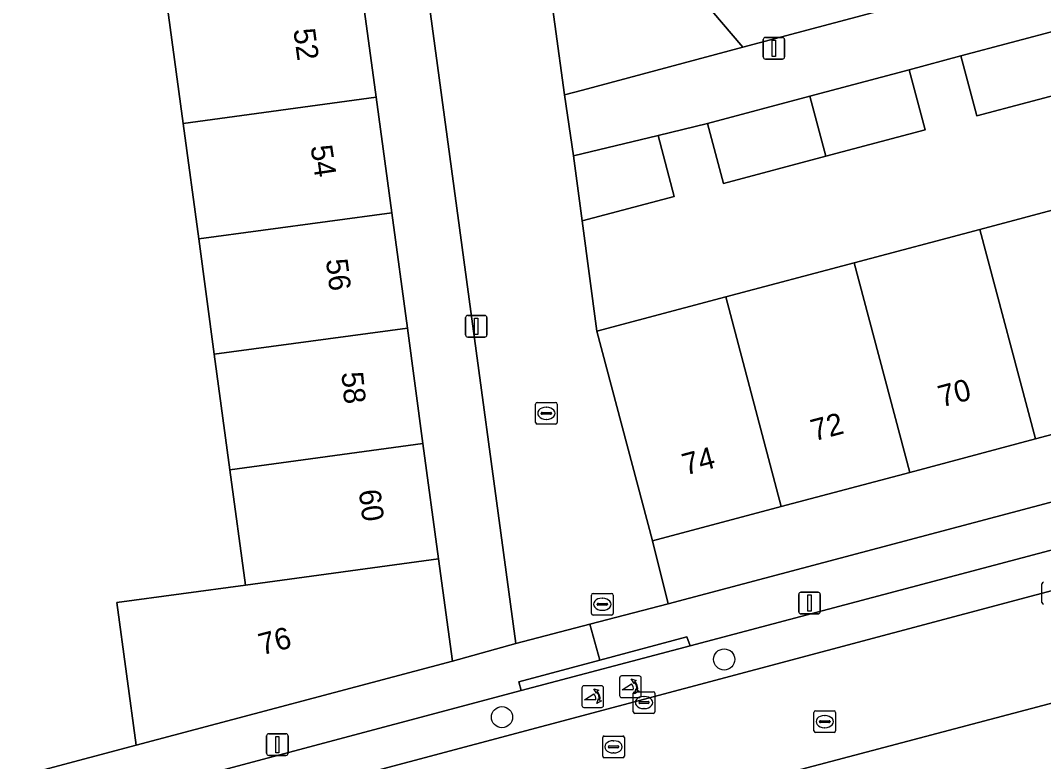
# Model space of a CAD drawing. Extents: x 162542 to 163147, y 380779 to 381521.
# Drawn here: x 162820.01 to 162867.22, y 381152.86 to 381187.05 of the extents above; entities that cross this region are included whole.
import ezdxf

# ---------------------------------------------------------------- set-up
doc = ezdxf.new("R2010")
doc.units = 0
for name, color, linetype in [('IMGEO_Boom', 7, 'Continuous'), ('IMGEO_Erf', 7, 'Continuous'), ('IMGEO_Groenvoorziening', 7, 'Continuous'), ('IMGEO_Kolk', 7, 'Continuous'), ('IMGEO_Lichtmast', 7, 'Continuous'), ('IMGEO_Muur', 7, 'Continuous'), ('IMGEO_Pand', 7, 'Continuous'), ('IMGEO_Pand_nummerreeks', 7, 'Continuous'), ('IMGEO_Parkeervlak_open', 7, 'Continuous'), ('IMGEO_Poller', 7, 'Continuous'), ('IMGEO_Rijbaan_lokaal_open', 7, 'Continuous'), ('IMGEO_Rioolput', 7, 'Continuous'), ('IMGEO_Voetpad_open', 7, 'Continuous')]:
    doc.layers.add(name, color=color, linetype=linetype)

msp = doc.modelspace()

# ---------------------------------------------------------------- linework, layer by layer
at = {"layer": 'IMGEO_Boom'}
for centre in [(162852.487, 381157.574), (162842.233, 381154.911)]:
    msp.add_circle(centre, 0.489, dxfattribs=at)
at = {"layer": 'IMGEO_Erf'}
for points in [[(162854.244, 381218.405), (162850.296, 381214.687), (162846.347, 381210.968), (162842.398, 381207.25), (162838.449, 381203.531), (162832.278, 381210.085), (162830.676, 381208.577), (162834.584, 381204.427), (162835.7, 381200.87), (162834.263, 381199.478), (162834.983, 381194.156), (162835.704, 381188.832), (162836.425, 381183.507), (162837.145, 381178.183), (162837.866, 381172.858), (162838.587, 381167.534), (162839.308, 381162.209), (162839.945, 381157.499), (162842.87, 381158.314), (162837.429, 381198.492), (162894.031, 381251.782)], [(162868.793, 381183.881), (162864.151, 381182.644), (162863.413, 381185.411), (162861.025, 381184.774), (162861.763, 381182.006), (162857.174, 381180.783), (162852.451, 381179.525), (162851.718, 381182.292), (162849.437, 381181.742), (162850.181, 381178.934), (162845.93, 381177.801), (162846.614, 381172.717), (162852.558, 381174.296), (162858.48, 381175.869), (162864.29, 381177.412), (162870.101, 381178.955)]]:
    msp.add_lwpolyline(points, dxfattribs=at)
msp.add_lwpolyline([(162925.455, 381182.694), (162921.624, 381186.774), (162918.59, 381183.913), (162919.187, 381181.662), (162913.342, 381180.093), (162907.532, 381178.55), (162901.721, 381177.006), (162895.911, 381175.462), (162890.101, 381173.918), (162884.29, 381172.375), (162878.48, 381170.831), (162872.669, 381169.287), (162866.859, 381167.744), (162861.048, 381166.2), (162855.117, 381164.624), (162849.174, 381163.045), (162849.909, 381160.144), (162921.793, 381179.222)], close=True, dxfattribs=at)
at = {"layer": 'IMGEO_Groenvoorziening'}
for points in [[(162853.348, 381185.821), (162861.8, 381188.085), (162849.737, 381202.685), (162843.774, 381197.046)], [(162845.945, 381183.837), (162853.348, 381185.821), (162843.774, 381197.046), (162843.333, 381196.675), (162845.122, 381183.618)], [(162873.192, 381157.033), (162854.959, 381152.215), (162855.121, 381151.63), (162858.584, 381150.843), (162860.575, 381151.323), (162862.708, 381151.781), (162863.421, 381151.008), (162863.083, 381150.009), (162856.023, 381148.37), (162856.566, 381146.408), (162874.69, 381151.205)]]:
    msp.add_lwpolyline(points, close=True, dxfattribs=at)
at = {"layer": 'IMGEO_Kolk'}
for p, q in [((162843.781, 381168.503), (162843.781, 381169.355)), ((162843.856, 381169.429), (162844.708, 381169.429)), ((162844.269, 381169.209), (162844.294, 381169.209)), ((162844.782, 381169.355), (162844.782, 381168.503)), ((162844.04, 381168.923), (162844.04, 381168.935)), ((162844.478, 381168.886), (162844.08, 381168.886)), ((162844.083, 381168.972), (162844.481, 381168.972)), ((162844.292, 381168.649), (162844.267, 381168.649)), ((162844.524, 381168.935), (162844.524, 381168.923)), ((162844.708, 381168.429), (162843.856, 381168.429)), ((162867.148, 381160.205), (162867.148, 381161.057)), ((162848.288, 381155.16), (162848.288, 381156.012)), ((162848.363, 381156.086), (162849.215, 381156.086)), ((162848.776, 381155.866), (162848.801, 381155.866)), ((162849.289, 381156.012), (162849.289, 381155.16)), ((162848.547, 381155.58), (162848.547, 381155.592)), ((162848.985, 381155.543), (162848.587, 381155.543)), ((162848.59, 381155.629), (162848.988, 381155.629)), ((162849.031, 381155.592), (162849.031, 381155.58)), ((162849.215, 381155.086), (162848.363, 381155.086)), ((162848.799, 381155.306), (162848.774, 381155.306))]:
    msp.add_line(p, q, dxfattribs=at)
for points in [[(162843.781, 381168.503), (162843.781, 381169.355)], [(162843.856, 381169.429), (162844.708, 381169.429)], [(162844.782, 381169.355), (162844.782, 381168.503)], [(162844.708, 381168.429), (162843.856, 381168.429)], [(162867.148, 381160.205), (162867.148, 381161.057)], [(162848.288, 381155.16), (162848.288, 381156.012)], [(162848.363, 381156.086), (162849.215, 381156.086)], [(162849.289, 381156.012), (162849.289, 381155.16)], [(162849.215, 381155.086), (162848.363, 381155.086)]]:
    msp.add_lwpolyline(points, dxfattribs=at)
for centre, radius, start, end in [((162843.858, 381169.353), 0.0765, 91.552, 178.448), ((162843.858, 381169.353), 0.0765, 91.552, 178.448), ((162844.706, 381169.353), 0.0765, 1.552, 88.448), ((162844.706, 381169.353), 0.0765, 1.552, 88.448), ((162844.08, 381168.932), 0.0403, 85.8775, 175.7526), ((162844.077, 381168.922), 0.0366, 178.938, 274.7102), ((162844.481, 381168.929), 0.043, 264.8664, 352.4533), ((162844.485, 381168.934), 0.0386, 1.7309, 96.639), ((162843.858, 381168.505), 0.0765, 181.552, 268.448), ((162843.858, 381168.505), 0.0765, 181.552, 268.448), ((162844.706, 381168.505), 0.0765, 271.552, 358.448), ((162844.706, 381168.505), 0.0765, 271.552, 358.448), ((162867.225, 381161.055), 0.0765, 91.552, 178.448), ((162867.225, 381161.055), 0.0765, 91.552, 178.448), ((162867.225, 381160.207), 0.0765, 181.552, 268.448), ((162867.225, 381160.207), 0.0765, 181.552, 268.448), ((162848.365, 381156.01), 0.0765, 91.552, 178.448), ((162848.365, 381156.01), 0.0765, 91.552, 178.448), ((162849.213, 381156.01), 0.0765, 1.552, 88.448), ((162849.213, 381156.01), 0.0765, 1.552, 88.448), ((162848.587, 381155.589), 0.0403, 85.8775, 175.7526), ((162848.584, 381155.579), 0.0366, 178.938, 274.7102), ((162848.988, 381155.586), 0.043, 264.8664, 352.4533), ((162848.992, 381155.591), 0.0386, 1.7309, 96.639), ((162848.365, 381155.162), 0.0765, 181.552, 268.448), ((162848.365, 381155.162), 0.0765, 181.552, 268.448), ((162849.213, 381155.162), 0.0765, 271.552, 358.448), ((162849.213, 381155.162), 0.0765, 271.552, 358.448)]:
    msp.add_arc(centre, radius, start, end, dxfattribs=at)
for centre, major_axis, ratio, start_param, end_param in [((162844.268, 381168.929), (-0.387, 0.002), 0.722429, 4.712389, 7.853982), ((162844.293, 381168.929), (-0.39, 0.002), 0.717154, 1.570796, 4.712389), ((162848.775, 381155.586), (-0.387, 0.002), 0.722429, 4.712389, 7.853982), ((162848.8, 381155.586), (-0.39, 0.002), 0.717154, 1.570796, 4.712389)]:
    msp.add_ellipse(centre, major_axis=major_axis, ratio=ratio, start_param=start_param, end_param=end_param, dxfattribs=at)
at = {"layer": 'IMGEO_Lichtmast'}
for p, q in [((162854.286, 381185.366), (162854.286, 381186.166)), ((162854.286, 381186.166), (162854.286, 381185.366)), ((162854.386, 381186.266), (162855.176, 381186.266)), ((162855.176, 381186.266), (162854.386, 381186.266)), ((162855.276, 381186.166), (162855.276, 381185.366)), ((162855.276, 381185.366), (162855.276, 381186.166)), ((162855.176, 381185.266), (162854.386, 381185.266)), ((162854.386, 381185.266), (162855.176, 381185.266)), ((162840.55, 381172.542), (162840.55, 381173.342)), ((162840.55, 381173.342), (162840.55, 381172.542)), ((162840.65, 381173.442), (162841.44, 381173.442)), ((162841.44, 381173.442), (162840.65, 381173.442)), ((162841.54, 381173.342), (162841.54, 381172.542)), ((162841.54, 381172.542), (162841.54, 381173.342)), ((162841.44, 381172.442), (162840.65, 381172.442)), ((162840.65, 381172.442), (162841.44, 381172.442)), ((162855.93, 381159.776), (162855.93, 381160.576)), ((162855.93, 381160.576), (162855.93, 381159.776)), ((162856.03, 381160.676), (162856.82, 381160.676)), ((162856.82, 381160.676), (162856.03, 381160.676)), ((162856.92, 381160.576), (162856.92, 381159.776)), ((162856.92, 381159.776), (162856.92, 381160.576)), ((162856.82, 381159.676), (162856.03, 381159.676)), ((162856.03, 381159.676), (162856.82, 381159.676)), ((162831.372, 381153.243), (162831.372, 381154.043)), ((162831.372, 381154.043), (162831.372, 381153.243)), ((162831.472, 381154.143), (162832.262, 381154.143)), ((162832.262, 381154.143), (162831.472, 381154.143)), ((162832.362, 381154.043), (162832.362, 381153.243)), ((162832.362, 381153.243), (162832.362, 381154.043)), ((162832.262, 381153.143), (162831.472, 381153.143)), ((162831.472, 381153.143), (162832.262, 381153.143))]:
    msp.add_line(p, q, dxfattribs=at)
for points in [[(162854.706, 381186.141), (162854.856, 381186.141), (162854.856, 381185.391), (162854.706, 381185.391), (162854.706, 381186.141)], [(162840.97, 381173.317), (162841.12, 381173.317), (162841.12, 381172.567), (162840.97, 381172.567), (162840.97, 381173.317)], [(162856.35, 381160.551), (162856.5, 381160.551), (162856.5, 381159.801), (162856.35, 381159.801), (162856.35, 381160.551)], [(162831.792, 381154.018), (162831.942, 381154.018), (162831.942, 381153.268), (162831.792, 381153.268), (162831.792, 381154.018)]]:
    msp.add_lwpolyline(points, dxfattribs=at)
for centre, start, end in [((162854.386, 381186.166), 90, 180), ((162854.386, 381186.166), 90, 180), ((162855.176, 381186.166), 0, 90), ((162855.176, 381186.166), 360, 90), ((162854.386, 381185.366), 180, 270), ((162854.386, 381185.366), 180, 270), ((162855.176, 381185.366), 270, 0), ((162855.176, 381185.366), 270, 0), ((162840.65, 381173.342), 90, 180), ((162840.65, 381173.342), 90, 180), ((162841.44, 381173.342), 0, 90), ((162841.44, 381173.342), 360, 90), ((162840.65, 381172.542), 180, 270), ((162840.65, 381172.542), 180, 270), ((162841.44, 381172.542), 270, 0), ((162841.44, 381172.542), 270, 0), ((162856.03, 381160.576), 90, 180), ((162856.03, 381160.576), 90, 180), ((162856.82, 381160.576), 0, 90), ((162856.82, 381160.576), 360, 90), ((162856.03, 381159.776), 180, 270), ((162856.03, 381159.776), 180, 270), ((162856.82, 381159.776), 270, 0), ((162856.82, 381159.776), 270, 0), ((162831.472, 381154.043), 90, 180), ((162831.472, 381154.043), 90, 180), ((162832.262, 381154.043), 0, 90), ((162832.262, 381154.043), 360, 90), ((162831.472, 381153.243), 180, 270), ((162831.472, 381153.243), 180, 270), ((162832.262, 381153.243), 270, 0), ((162832.262, 381153.243), 270, 0)]:
    msp.add_arc(centre, 0.1, start, end, dxfattribs=at)
at = {"layer": 'IMGEO_Muur'}
msp.add_lwpolyline([(162846.614, 381172.717), (162845.835, 381178.51)], dxfattribs=at)
at = {"layer": 'IMGEO_Pand'}
msp.add_lwpolyline([(162818.917, 381151.907), (162825.346, 381153.616), (162824.455, 381160.199), (162830.401, 381161.004), (162829.68, 381166.328), (162828.959, 381171.653), (162828.238, 381176.977), (162827.517, 381182.302), (162826.796, 381187.626), (162826.075, 381192.95), (162825.355, 381198.273), (162834.263, 381199.478), (162835.7, 381200.87), (162834.584, 381204.427), (162830.676, 381208.577), (162832.278, 381210.085), (162836.225, 381213.805), (162840.173, 381217.524), (162844.121, 381221.244)], dxfattribs=at)
for points in [[(162836.425, 381183.507), (162835.704, 381188.832), (162826.796, 381187.626), (162827.517, 381182.302)], [(162868.056, 381186.649), (162863.413, 381185.411), (162864.151, 381182.644), (162868.793, 381183.881)], [(162861.025, 381184.774), (162856.439, 381183.551), (162857.174, 381180.783), (162861.763, 381182.006)], [(162836.425, 381183.507), (162827.517, 381182.302), (162828.238, 381176.977), (162837.145, 381178.183)], [(162856.439, 381183.551), (162851.718, 381182.292), (162852.451, 381179.525), (162857.174, 381180.783)], [(162849.437, 381181.742), (162845.527, 381180.8), (162845.93, 381177.801), (162850.181, 381178.934)], [(162866.859, 381167.744), (162872.669, 381169.287), (162870.101, 381178.955), (162864.29, 381177.412)], [(162828.959, 381171.653), (162837.866, 381172.858), (162837.145, 381178.183), (162828.238, 381176.977)], [(162866.859, 381167.744), (162864.29, 381177.412), (162858.48, 381175.869), (162861.048, 381166.2)], [(162861.048, 381166.2), (162858.48, 381175.869), (162852.558, 381174.296), (162855.117, 381164.624)], [(162855.117, 381164.624), (162852.558, 381174.296), (162846.614, 381172.717), (162849.174, 381163.045)], [(162838.587, 381167.534), (162837.866, 381172.858), (162828.959, 381171.653), (162829.68, 381166.328)], [(162838.587, 381167.534), (162829.68, 381166.328), (162830.401, 381161.004), (162839.308, 381162.209)], [(162839.308, 381162.209), (162830.401, 381161.004), (162824.455, 381160.199), (162825.346, 381153.616), (162839.945, 381157.499)]]:
    msp.add_lwpolyline(points, close=True, dxfattribs=at)
at = {"layer": 'IMGEO_Parkeervlak_open'}
msp.add_lwpolyline([(162750.234, 381131.33), (162666.499, 381109.073), (162666.934, 381107.34), (162774.201, 381135.871), (162796.063, 381141.696), (162882.877, 381164.808), (162901.876, 381169.92), (162904.167, 381170.544), (162903.648, 381172.331), (162882.303, 381166.521), (162850.91, 381158.201), (162843.113, 381156.134), (162825.633, 381151.487), (162819.826, 381149.913), (162790.747, 381142.166), (162781.519, 381139.707), (162755.957, 381132.897)], close=True, dxfattribs=at)
at = {"layer": 'IMGEO_Poller'}
for p, q in [((162848.561, 381156.811), (162847.753, 381156.811)), ((162848.561, 381156.811), (162847.753, 381156.811)), ((162845.922, 381156.262), (162845.922, 381155.455)), ((162845.922, 381156.262), (162845.922, 381155.455)), ((162846.824, 381156.357), (162846.016, 381156.357)), ((162846.824, 381156.357), (162846.016, 381156.357)), ((162846.918, 381155.455), (162846.918, 381156.262)), ((162846.918, 381155.455), (162846.918, 381156.262)), ((162847.659, 381156.716), (162847.659, 381155.909)), ((162847.659, 381156.716), (162847.659, 381155.909)), ((162848.655, 381155.909), (162848.655, 381156.716)), ((162848.655, 381155.909), (162848.655, 381156.716)), ((162847.753, 381155.814), (162848.561, 381155.814)), ((162847.753, 381155.814), (162848.561, 381155.814)), ((162846.016, 381155.36), (162846.824, 381155.36)), ((162846.016, 381155.36), (162846.824, 381155.36))]:
    msp.add_line(p, q, dxfattribs=at)
for points in [[(162848.294, 381156.167), (162847.781, 381156.167), (162848.211, 381156.442)], [(162848.338, 381156.54), (162848.326, 381156.467), (162848.201, 381156.672)], [(162848.201, 381156.672), (162848.432, 381156.606), (162848.361, 381156.574)], [(162846.557, 381155.713), (162846.044, 381155.713), (162846.474, 381155.988)], [(162846.601, 381156.086), (162846.589, 381156.013), (162846.464, 381156.218)], [(162846.464, 381156.218), (162846.695, 381156.152), (162846.624, 381156.12)], [(162848.354, 381155.995), (162848.42, 381156.226), (162848.45, 381156.158)], [(162848.486, 381156.131), (162848.558, 381156.12), (162848.354, 381155.995)], [(162846.617, 381155.541), (162846.683, 381155.772), (162846.713, 381155.704)], [(162846.749, 381155.677), (162846.821, 381155.666), (162846.617, 381155.541)]]:
    msp.add_lwpolyline(points, dxfattribs=at)
for centre, radius, start, end in [((162847.753, 381156.716), 0.0946, 90, 180), ((162847.753, 381156.716), 0.0946, 90, 180), ((162848.561, 381156.716), 0.0946, 0, 90), ((162848.561, 381156.716), 0.0946, 0, 90), ((162846.016, 381156.262), 0.0946, 90, 180), ((162846.016, 381156.262), 0.0946, 90, 180), ((162846.824, 381156.262), 0.0946, 0, 90), ((162846.824, 381156.262), 0.0946, 0, 90), ((162847.966, 381156.217), 0.332, 351.3247, 42.4854), ((162847.98, 381156.227), 0.476, 351.7527, 41.1691), ((162847.98, 381156.227), 0.516, 349.3569, 42.2912), ((162846.229, 381155.763), 0.332, 351.3247, 42.4854), ((162846.243, 381155.773), 0.476, 351.7527, 41.1691), ((162846.243, 381155.773), 0.516, 349.3569, 42.2912), ((162847.753, 381155.909), 0.0946, 180, 270), ((162847.753, 381155.909), 0.0946, 180, 270), ((162848.561, 381155.909), 0.0946, 270, 0), ((162848.561, 381155.909), 0.0946, 270, 0), ((162846.016, 381155.455), 0.0946, 180, 270), ((162846.016, 381155.455), 0.0946, 180, 270), ((162846.824, 381155.455), 0.0946, 270, 0), ((162846.824, 381155.455), 0.0946, 270, 0)]:
    msp.add_arc(centre, radius, start, end, dxfattribs=at)
at = {"layer": 'IMGEO_Rijbaan_lokaal_open'}
msp.add_lwpolyline([(162854.959, 381152.215), (162873.192, 381157.033), (162874.356, 381157.34), (162885.803, 381160.365), (162885.815, 381160.368), (162895.148, 381162.891), (162896.342, 381163.214), (162903.106, 381165.042), (162901.876, 381169.92), (162882.877, 381164.808), (162796.063, 381141.696), (162797.369, 381136.894), (162804.174, 381138.709), (162806.152, 381139.231), (162816.765, 381142.045), (162822.073, 381143.452), (162823.259, 381143.767), (162833.356, 381146.444), (162834.806, 381146.828), (162853.012, 381151.656)], close=True, dxfattribs=at)
at = {"layer": 'IMGEO_Rioolput'}
for p, q in [((162846.363, 381159.693), (162846.363, 381160.545)), ((162846.438, 381160.619), (162847.29, 381160.619)), ((162847.364, 381160.545), (162847.364, 381159.693)), ((162846.622, 381160.113), (162846.622, 381160.125)), ((162847.06, 381160.076), (162846.662, 381160.076)), ((162846.665, 381160.162), (162847.063, 381160.162)), ((162846.851, 381160.399), (162846.876, 381160.399)), ((162847.106, 381160.125), (162847.106, 381160.113)), ((162847.29, 381159.619), (162846.438, 381159.619)), ((162846.874, 381159.839), (162846.849, 381159.839)), ((162856.627, 381154.279), (162856.627, 381155.131)), ((162856.702, 381155.205), (162857.554, 381155.205)), ((162857.115, 381154.985), (162857.14, 381154.985)), ((162857.628, 381155.131), (162857.628, 381154.279)), ((162856.886, 381154.699), (162856.886, 381154.711)), ((162857.324, 381154.662), (162856.926, 381154.662)), ((162856.929, 381154.748), (162857.327, 381154.748)), ((162857.138, 381154.425), (162857.113, 381154.425)), ((162857.37, 381154.711), (162857.37, 381154.699)), ((162846.88, 381153.116), (162846.88, 381153.968)), ((162846.955, 381154.042), (162847.807, 381154.042)), ((162847.881, 381153.968), (162847.881, 381153.116)), ((162857.554, 381154.205), (162856.702, 381154.205)), ((162847.139, 381153.536), (162847.139, 381153.548)), ((162847.577, 381153.499), (162847.179, 381153.499)), ((162847.182, 381153.585), (162847.58, 381153.585)), ((162847.368, 381153.822), (162847.393, 381153.822)), ((162847.623, 381153.548), (162847.623, 381153.536)), ((162847.807, 381153.042), (162846.955, 381153.042)), ((162847.391, 381153.262), (162847.366, 381153.262))]:
    msp.add_line(p, q, dxfattribs=at)
for points in [[(162846.363, 381159.693), (162846.363, 381160.545)], [(162846.438, 381160.619), (162847.29, 381160.619)], [(162847.364, 381160.545), (162847.364, 381159.693)], [(162847.29, 381159.619), (162846.438, 381159.619)], [(162856.627, 381154.279), (162856.627, 381155.131)], [(162856.702, 381155.205), (162857.554, 381155.205)], [(162857.628, 381155.131), (162857.628, 381154.279)], [(162846.88, 381153.116), (162846.88, 381153.968)], [(162846.955, 381154.042), (162847.807, 381154.042)], [(162847.881, 381153.968), (162847.881, 381153.116)], [(162857.554, 381154.205), (162856.702, 381154.205)], [(162847.807, 381153.042), (162846.955, 381153.042)]]:
    msp.add_lwpolyline(points, dxfattribs=at)
for centre, radius, start, end in [((162846.44, 381160.543), 0.0765, 91.552, 178.448), ((162846.44, 381160.543), 0.0765, 91.552, 178.448), ((162847.288, 381160.543), 0.0765, 1.552, 88.448), ((162847.288, 381160.543), 0.0765, 1.552, 88.448), ((162846.662, 381160.122), 0.0403, 85.8775, 175.7526), ((162846.659, 381160.112), 0.0366, 178.938, 274.7102), ((162847.063, 381160.119), 0.043, 264.8664, 352.4533), ((162847.067, 381160.124), 0.0386, 1.7309, 96.639), ((162846.44, 381159.695), 0.0765, 181.552, 268.448), ((162846.44, 381159.695), 0.0765, 181.552, 268.448), ((162847.288, 381159.695), 0.0765, 271.552, 358.448), ((162847.288, 381159.695), 0.0765, 271.552, 358.448), ((162856.704, 381155.129), 0.0765, 91.552, 178.448), ((162856.704, 381155.129), 0.0765, 91.552, 178.448), ((162857.552, 381155.129), 0.0765, 1.552, 88.448), ((162857.552, 381155.129), 0.0765, 1.552, 88.448), ((162856.926, 381154.708), 0.0403, 85.8775, 175.7526), ((162856.923, 381154.698), 0.0366, 178.938, 274.7102), ((162857.327, 381154.705), 0.043, 264.8664, 352.4533), ((162857.331, 381154.71), 0.0386, 1.7309, 96.639), ((162846.957, 381153.966), 0.0765, 91.552, 178.448), ((162846.957, 381153.966), 0.0765, 91.552, 178.448), ((162847.805, 381153.966), 0.0765, 1.552, 88.448), ((162847.805, 381153.966), 0.0765, 1.552, 88.448), ((162856.704, 381154.281), 0.0765, 181.552, 268.448), ((162856.704, 381154.281), 0.0765, 181.552, 268.448), ((162857.552, 381154.281), 0.0765, 271.552, 358.448), ((162857.552, 381154.281), 0.0765, 271.552, 358.448), ((162847.179, 381153.545), 0.0403, 85.8775, 175.7526), ((162847.176, 381153.535), 0.0366, 178.938, 274.7102), ((162847.58, 381153.542), 0.043, 264.8664, 352.4533), ((162847.584, 381153.547), 0.0386, 1.7309, 96.639), ((162846.957, 381153.118), 0.0765, 181.552, 268.448), ((162846.957, 381153.118), 0.0765, 181.552, 268.448), ((162847.805, 381153.118), 0.0765, 271.552, 358.448), ((162847.805, 381153.118), 0.0765, 271.552, 358.448)]:
    msp.add_arc(centre, radius, start, end, dxfattribs=at)
for centre, major_axis, ratio, start_param, end_param in [((162846.85, 381160.119), (-0.387, 0.002), 0.722429, 4.712389, 7.853982), ((162846.875, 381160.119), (-0.39, 0.002), 0.717154, 1.570796, 4.712389), ((162857.114, 381154.705), (-0.387, 0.002), 0.722429, 4.712389, 7.853982), ((162857.139, 381154.705), (-0.39, 0.002), 0.717154, 1.570796, 4.712389), ((162847.367, 381153.542), (-0.387, 0.002), 0.722429, 4.712389, 7.853982), ((162847.392, 381153.542), (-0.39, 0.002), 0.717154, 1.570796, 4.712389)]:
    msp.add_ellipse(centre, major_axis=major_axis, ratio=ratio, start_param=start_param, end_param=end_param, dxfattribs=at)
at = {"layer": 'IMGEO_Voetpad_open'}
for points in [[(162879.942, 381231.036), (162881.902, 381232.893), (162888.236, 381238.896), (162895.536, 381245.762), (162897.699, 381247.866), (162894.031, 381251.782), (162837.429, 381198.492), (162842.87, 381158.314), (162846.285, 381159.202), (162849.909, 381160.144), (162849.174, 381163.045), (162846.614, 381172.717), (162845.93, 381177.801), (162845.527, 381180.8), (162845.122, 381183.618), (162843.333, 381196.675), (162843.774, 381197.046), (162849.737, 381202.685), (162851.572, 381204.492), (162854.551, 381207.255), (162859.924, 381212.226), (162864.289, 381216.352), (162873.342, 381224.889), (162877.727, 381228.995)], [(162843.113, 381156.134), (162843.017, 381156.539), (162846.75, 381157.541), (162846.285, 381159.202), (162842.87, 381158.314), (162839.945, 381157.499), (162825.346, 381153.616), (162818.917, 381151.907), (162804.298, 381148.019), (162802.412, 381147.484), (162800.448, 381146.979), (162790.159, 381144.372), (162790.747, 381142.166), (162819.826, 381149.913), (162819.71, 381150.365), (162825.535, 381151.911), (162825.633, 381151.487)], [(162850.91, 381158.201), (162850.765, 381158.618), (162846.75, 381157.541), (162843.017, 381156.539), (162843.113, 381156.134)]]:
    msp.add_lwpolyline(points, close=True, dxfattribs=at)
for points in [[(162871.229, 381190.605), (162866.381, 381189.299), (162861.8, 381188.085), (162853.348, 381185.821), (162845.945, 381183.837), (162845.122, 381183.618), (162845.527, 381180.8), (162849.437, 381181.742), (162851.718, 381182.292), (162856.439, 381183.551), (162861.025, 381184.774), (162863.413, 381185.411), (162868.056, 381186.649)], [(162921.793, 381179.222), (162849.909, 381160.144), (162846.285, 381159.202), (162846.75, 381157.541), (162850.765, 381158.618), (162850.91, 381158.201), (162882.303, 381166.521)]]:
    msp.add_lwpolyline(points, dxfattribs=at)

# ---------------------------------------------------------------- texts
at = {"layer": 'IMGEO_Pand_nummerreeks'}
for s, rotation, p in [('52', 277.7782, (162832.604, 381186.626)), ('54', 278.4755, (162833.395, 381181.239)), ('56', 277.0354, (162834.107, 381176.004)), ('58', 275.6733, (162834.82, 381170.801)), ('70', 14.8786, (162862.514, 381169.197)), ('72', 14.8786, (162856.634, 381167.634)), ('74', 14.8786, (162850.702, 381166.059)), ('60', 277.5211, (162835.619, 381165.361)), ('76', 14.7165, (162831.152, 381157.76))]:
    msp.add_text(s, height=1, rotation=rotation, dxfattribs=at).set_placement(p)

doc.saveas('drawing.dxf')
